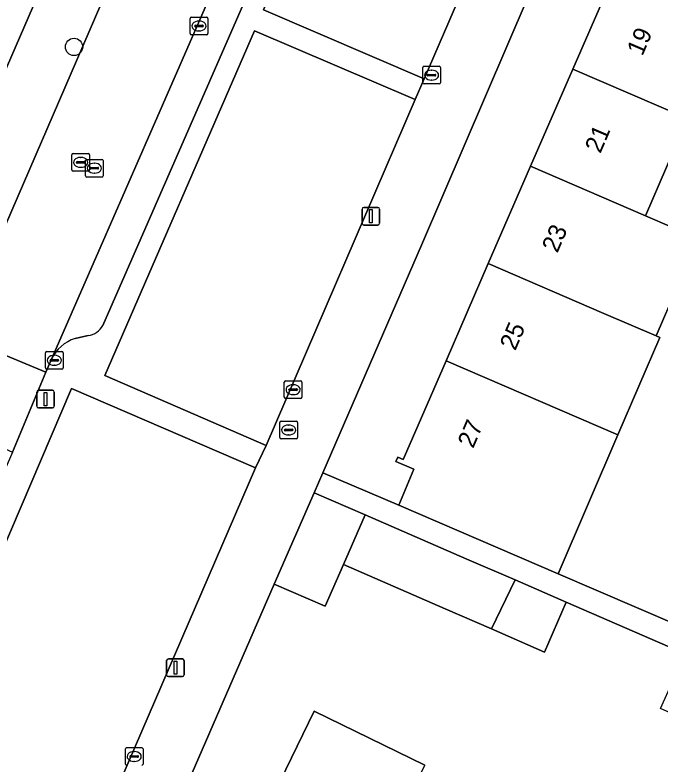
# Model space of a CAD drawing. Extents: x 162803 to 163818, y 381639 to 382475.
# Drawn here: x 163477.02 to 163513.48, y 381856.74 to 381899.11 of the extents above; entities that cross this region are included whole.
import ezdxf

# ---------------------------------------------------------------- set-up
doc = ezdxf.new("R2010")
doc.units = 0
for name, color, linetype in [('IMGEO_Boom', 7, 'Continuous'), ('IMGEO_Erf', 7, 'Continuous'), ('IMGEO_Groenvoorziening', 7, 'Continuous'), ('IMGEO_Kolk', 7, 'Continuous'), ('IMGEO_Lichtmast', 7, 'Continuous'), ('IMGEO_Muur', 7, 'Continuous'), ('IMGEO_Pand', 7, 'Continuous'), ('IMGEO_Pand_nummerreeks', 7, 'Continuous'), ('IMGEO_Parkeervlak_open', 7, 'Continuous'), ('IMGEO_Rijbaan_lokaal_open', 7, 'Continuous'), ('IMGEO_Rioolput', 7, 'Continuous'), ('IMGEO_Voetpad_open', 7, 'Continuous')]:
    doc.layers.add(name, color=color, linetype=linetype)

msp = doc.modelspace()

# ---------------------------------------------------------------- linework, layer by layer
at = {"layer": 'IMGEO_Boom'}
msp.add_circle((163480.353, 381897.304), 0.489, dxfattribs=at)
at = {"layer": 'IMGEO_Erf'}
for points in [[(163519.243, 381930.932), (163500, 381886.09), (163494.424, 381873.214), (163498.715, 381871.375), (163499.555, 381873.413), (163498.549, 381873.853), (163498.65, 381874.101), (163498.964, 381873.958), (163499.303, 381874.738), (163501.386, 381879.538), (163503.774, 381885.043), (163506.163, 381890.547), (163508.552, 381896.051), (163510.94, 381901.555), (163513.329, 381907.06), (163515.718, 381912.564), (163518.106, 381918.067), (163520.495, 381923.572), (163522.883, 381929.076), (163525.272, 381934.58)], [(163515.036, 381893.254), (163512.668, 381887.742), (163515.631, 381886.464), (163513.263, 381880.951), (163513.462, 381880.865), (163511.094, 381875.352), (163507.721, 381867.5), (163516.705, 381863.641)], [(163520.539, 381855.421), (163515.882, 381857.455), (163516.415, 381858.58), (163513.5, 381859.876), (163514.902, 381862.966), (163508.182, 381865.902), (163506.943, 381863.074), (163503.951, 381864.381), (163501.343, 381865.52), (163495.589, 381868.033), (163494.56, 381865.665), (163491.67, 381866.92), (163484.337, 381850.044), (163485.392, 381849.505), (163500, 381842.042), (163513.095, 381835.57), (163526.577, 381829.233)], [(163489.774, 381851.19), (163493.935, 381859.72), (163500.192, 381856.669)]]:
    msp.add_lwpolyline(points, dxfattribs=at)
msp.add_lwpolyline([(163479.77, 381903.625), (163476.457, 381905.086), (163476.35, 381904.843), (163476.029, 381904.985), (163473.779, 381899.806), (163471.381, 381894.284), (163468.981, 381888.761), (163466.582, 381883.238), (163464.183, 381877.716), (163461.785, 381872.194), (163459.386, 381866.672), (163456.986, 381861.148), (163454.588, 381855.626), (163452.208, 381850.148), (163452.502, 381850.014), (163452.411, 381849.78), (163454.888, 381848.734), (163455.817, 381848.343)], close=True, dxfattribs=at)
at = {"layer": 'IMGEO_Groenvoorziening'}
for points in [[(163509.055, 381916.119), (163500.057, 381920.039), (163500, 381919.907), (163491.068, 381899.4), (163500.151, 381895.498)], [(163499.637, 381894.321), (163490.563, 381898.208), (163482.102, 381878.714), (163491.219, 381874.762)]]:
    msp.add_lwpolyline(points, close=True, dxfattribs=at)
for points in [[(163490.613, 381873.486), (163480.212, 381877.987), (163472.2, 381859.241)], [(163473.59, 381855.524), (163481.149, 381851.558), (163490.613, 381873.486)]]:
    msp.add_lwpolyline(points, dxfattribs=at)
at = {"layer": 'IMGEO_Kolk'}
for p, q in [((163486.918, 381898.059), (163486.918, 381898.911)), ((163486.993, 381898.985), (163487.845, 381898.985)), ((163487.406, 381898.765), (163487.431, 381898.765)), ((163487.919, 381898.911), (163487.919, 381898.059)), ((163487.177, 381898.479), (163487.177, 381898.491)), ((163487.615, 381898.442), (163487.217, 381898.442)), ((163487.22, 381898.528), (163487.618, 381898.528)), ((163487.429, 381898.205), (163487.404, 381898.205)), ((163487.661, 381898.491), (163487.661, 381898.479)), ((163487.845, 381897.985), (163486.993, 381897.985)), ((163500.064, 381895.279), (163500.064, 381896.131)), ((163500.139, 381896.205), (163500.991, 381896.205)), ((163501.065, 381896.131), (163501.065, 381895.279)), ((163500.323, 381895.699), (163500.323, 381895.711)), ((163500.761, 381895.662), (163500.363, 381895.662)), ((163500.366, 381895.748), (163500.764, 381895.748)), ((163500.552, 381895.985), (163500.577, 381895.985)), ((163500.807, 381895.711), (163500.807, 381895.699)), ((163500.991, 381895.205), (163500.139, 381895.205)), ((163500.575, 381895.425), (163500.55, 381895.425)), ((163478.74, 381879.151), (163478.74, 381880.003)), ((163478.815, 381880.077), (163479.667, 381880.077)), ((163479.741, 381880.003), (163479.741, 381879.151)), ((163478.999, 381879.571), (163478.999, 381879.583)), ((163479.437, 381879.534), (163479.039, 381879.534)), ((163479.042, 381879.62), (163479.44, 381879.62)), ((163479.228, 381879.857), (163479.253, 381879.857)), ((163479.483, 381879.583), (163479.483, 381879.571)), ((163479.667, 381879.077), (163478.815, 381879.077)), ((163479.251, 381879.297), (163479.226, 381879.297)), ((163492.239, 381877.486), (163492.239, 381878.338)), ((163492.314, 381878.412), (163493.166, 381878.412)), ((163493.24, 381878.338), (163493.24, 381877.486)), ((163492.498, 381877.906), (163492.498, 381877.918)), ((163492.936, 381877.869), (163492.538, 381877.869)), ((163492.541, 381877.955), (163492.939, 381877.955)), ((163492.727, 381878.192), (163492.752, 381878.192)), ((163492.982, 381877.918), (163492.982, 381877.906)), ((163493.166, 381877.412), (163492.314, 381877.412)), ((163492.75, 381877.632), (163492.725, 381877.632)), ((163483.254, 381856.74), (163483.254, 381857.592)), ((163483.329, 381857.666), (163484.181, 381857.666)), ((163484.255, 381857.592), (163484.255, 381856.74)), ((163483.513, 381857.16), (163483.513, 381857.172)), ((163483.951, 381857.123), (163483.553, 381857.123)), ((163483.556, 381857.209), (163483.954, 381857.209)), ((163483.742, 381857.446), (163483.767, 381857.446)), ((163483.997, 381857.172), (163483.997, 381857.16)), ((163483.765, 381856.886), (163483.74, 381856.886))]:
    msp.add_line(p, q, dxfattribs=at)
for points in [[(163486.918, 381898.059), (163486.918, 381898.911)], [(163486.993, 381898.985), (163487.845, 381898.985)], [(163487.919, 381898.911), (163487.919, 381898.059)], [(163487.845, 381897.985), (163486.993, 381897.985)], [(163500.064, 381895.279), (163500.064, 381896.131)], [(163500.139, 381896.205), (163500.991, 381896.205)], [(163501.065, 381896.131), (163501.065, 381895.279)], [(163500.991, 381895.205), (163500.139, 381895.205)], [(163478.74, 381879.151), (163478.74, 381880.003)], [(163478.815, 381880.077), (163479.667, 381880.077)], [(163479.741, 381880.003), (163479.741, 381879.151)], [(163479.667, 381879.077), (163478.815, 381879.077)], [(163492.239, 381877.486), (163492.239, 381878.338)], [(163492.314, 381878.412), (163493.166, 381878.412)], [(163493.24, 381878.338), (163493.24, 381877.486)], [(163493.166, 381877.412), (163492.314, 381877.412)], [(163483.254, 381856.74), (163483.254, 381857.592)], [(163483.329, 381857.666), (163484.181, 381857.666)], [(163484.255, 381857.592), (163484.255, 381856.74)]]:
    msp.add_lwpolyline(points, dxfattribs=at)
for centre, radius, start, end in [((163486.995, 381898.909), 0.0765, 91.552, 178.448), ((163486.995, 381898.909), 0.0765, 91.552, 178.448), ((163487.843, 381898.909), 0.0765, 1.552, 88.448), ((163487.843, 381898.909), 0.0765, 1.552, 88.448), ((163487.217, 381898.488), 0.0403, 85.8775, 175.7526), ((163487.214, 381898.478), 0.0366, 178.938, 274.7102), ((163487.618, 381898.485), 0.043, 264.8664, 352.4533), ((163487.622, 381898.49), 0.0386, 1.7309, 96.639), ((163486.995, 381898.061), 0.0765, 181.552, 268.448), ((163486.995, 381898.061), 0.0765, 181.552, 268.448), ((163487.843, 381898.061), 0.0765, 271.552, 358.448), ((163487.843, 381898.061), 0.0765, 271.552, 358.448), ((163500.141, 381896.129), 0.0765, 91.552, 178.448), ((163500.141, 381896.129), 0.0765, 91.552, 178.448), ((163500.989, 381896.129), 0.0765, 1.552, 88.448), ((163500.989, 381896.129), 0.0765, 1.552, 88.448), ((163500.363, 381895.708), 0.0403, 85.8775, 175.7526), ((163500.36, 381895.698), 0.0366, 178.938, 274.7102), ((163500.764, 381895.705), 0.043, 264.8664, 352.4533), ((163500.768, 381895.71), 0.0386, 1.7309, 96.639), ((163500.141, 381895.281), 0.0765, 181.552, 268.448), ((163500.141, 381895.281), 0.0765, 181.552, 268.448), ((163500.989, 381895.281), 0.0765, 271.552, 358.448), ((163500.989, 381895.281), 0.0765, 271.552, 358.448), ((163478.817, 381880.001), 0.0765, 91.552, 178.448), ((163478.817, 381880.001), 0.0765, 91.552, 178.448), ((163479.665, 381880.001), 0.0765, 1.552, 88.448), ((163479.665, 381880.001), 0.0765, 1.552, 88.448), ((163479.039, 381879.58), 0.0403, 85.8775, 175.7526), ((163479.036, 381879.57), 0.0366, 178.938, 274.7102), ((163479.44, 381879.577), 0.043, 264.8664, 352.4533), ((163479.444, 381879.582), 0.0386, 1.7309, 96.639), ((163478.817, 381879.153), 0.0765, 181.552, 268.448), ((163478.817, 381879.153), 0.0765, 181.552, 268.448), ((163479.665, 381879.153), 0.0765, 271.552, 358.448), ((163479.665, 381879.153), 0.0765, 271.552, 358.448), ((163492.316, 381878.336), 0.0765, 91.552, 178.448), ((163492.316, 381878.336), 0.0765, 91.552, 178.448), ((163493.164, 381878.336), 0.0765, 1.552, 88.448), ((163493.164, 381878.336), 0.0765, 1.552, 88.448), ((163492.538, 381877.915), 0.0403, 85.8775, 175.7526), ((163492.535, 381877.905), 0.0366, 178.938, 274.7102), ((163492.939, 381877.912), 0.043, 264.8664, 352.4533), ((163492.943, 381877.917), 0.0386, 1.7309, 96.639), ((163492.316, 381877.488), 0.0765, 181.552, 268.448), ((163492.316, 381877.488), 0.0765, 181.552, 268.448), ((163493.164, 381877.488), 0.0765, 271.552, 358.448), ((163493.164, 381877.488), 0.0765, 271.552, 358.448), ((163483.331, 381857.59), 0.0765, 91.552, 178.448), ((163483.331, 381857.59), 0.0765, 91.552, 178.448), ((163484.179, 381857.59), 0.0765, 1.552, 88.448), ((163484.179, 381857.59), 0.0765, 1.552, 88.448), ((163483.553, 381857.169), 0.0403, 85.8775, 175.7526), ((163483.55, 381857.159), 0.0366, 178.938, 274.7102), ((163483.954, 381857.166), 0.043, 264.8664, 352.4533), ((163483.958, 381857.171), 0.0386, 1.7309, 96.639), ((163483.331, 381856.742), 0.0765, 181.552, 268.448), ((163483.331, 381856.742), 0.0765, 181.552, 268.448), ((163484.179, 381856.742), 0.0765, 271.552, 358.448), ((163484.179, 381856.742), 0.0765, 271.552, 358.448)]:
    msp.add_arc(centre, radius, start, end, dxfattribs=at)
for centre, major_axis, ratio, start_param, end_param in [((163487.405, 381898.485), (-0.387, 0.002), 0.722429, 4.712389, 7.853982), ((163487.43, 381898.485), (-0.39, 0.002), 0.717154, 1.570796, 4.712389), ((163500.551, 381895.705), (-0.387, 0.002), 0.722429, 4.712389, 7.853982), ((163500.576, 381895.705), (-0.39, 0.002), 0.717154, 1.570796, 4.712389), ((163479.227, 381879.577), (-0.387, 0.002), 0.722429, 4.712389, 7.853982), ((163479.252, 381879.577), (-0.39, 0.002), 0.717154, 1.570796, 4.712389), ((163492.726, 381877.912), (-0.387, 0.002), 0.722429, 4.712389, 7.853982), ((163492.751, 381877.912), (-0.39, 0.002), 0.717154, 1.570796, 4.712389), ((163483.741, 381857.166), (-0.387, 0.002), 0.722429, 4.712389, 7.853982), ((163483.766, 381857.166), (-0.39, 0.002), 0.717154, 1.570796, 4.712389)]:
    msp.add_ellipse(centre, major_axis=major_axis, ratio=ratio, start_param=start_param, end_param=end_param, dxfattribs=at)
at = {"layer": 'IMGEO_Lichtmast'}
for p, q in [((163496.637, 381887.327), (163496.637, 381888.127)), ((163496.637, 381888.127), (163496.637, 381887.327)), ((163496.737, 381888.227), (163497.527, 381888.227)), ((163497.527, 381888.227), (163496.737, 381888.227)), ((163497.627, 381888.127), (163497.627, 381887.327)), ((163497.627, 381887.327), (163497.627, 381888.127)), ((163497.527, 381887.227), (163496.737, 381887.227)), ((163496.737, 381887.227), (163497.527, 381887.227)), ((163478.346, 381877.879), (163479.136, 381877.879)), ((163479.136, 381877.879), (163478.346, 381877.879)), ((163478.246, 381876.979), (163478.246, 381877.779)), ((163478.246, 381877.779), (163478.246, 381876.979)), ((163479.236, 381877.779), (163479.236, 381876.979)), ((163479.236, 381876.979), (163479.236, 381877.779)), ((163479.136, 381876.879), (163478.346, 381876.879)), ((163478.346, 381876.879), (163479.136, 381876.879)), ((163485.588, 381861.788), (163485.588, 381862.588)), ((163485.588, 381862.588), (163485.588, 381861.788)), ((163485.688, 381862.688), (163486.478, 381862.688)), ((163486.478, 381862.688), (163485.688, 381862.688)), ((163486.578, 381862.588), (163486.578, 381861.788)), ((163486.578, 381861.788), (163486.578, 381862.588)), ((163486.478, 381861.688), (163485.688, 381861.688)), ((163485.688, 381861.688), (163486.478, 381861.688))]:
    msp.add_line(p, q, dxfattribs=at)
for points in [[(163497.057, 381888.102), (163497.207, 381888.102), (163497.207, 381887.352), (163497.057, 381887.352), (163497.057, 381888.102)], [(163478.666, 381877.754), (163478.816, 381877.754), (163478.816, 381877.004), (163478.666, 381877.004), (163478.666, 381877.754)], [(163486.008, 381862.563), (163486.158, 381862.563), (163486.158, 381861.813), (163486.008, 381861.813), (163486.008, 381862.563)]]:
    msp.add_lwpolyline(points, dxfattribs=at)
for centre, start, end in [((163496.737, 381888.127), 90, 180), ((163496.737, 381888.127), 90, 180), ((163497.527, 381888.127), 0, 90), ((163497.527, 381888.127), 360, 90), ((163496.737, 381887.327), 180, 270), ((163496.737, 381887.327), 180, 270), ((163497.527, 381887.327), 270, 0), ((163497.527, 381887.327), 270, 0), ((163478.346, 381877.779), 90, 180), ((163478.346, 381877.779), 90, 180), ((163479.136, 381877.779), 0, 90), ((163479.136, 381877.779), 360, 90), ((163478.346, 381876.979), 180, 270), ((163478.346, 381876.979), 180, 270), ((163479.136, 381876.979), 270, 0), ((163479.136, 381876.979), 270, 0), ((163485.688, 381862.588), 90, 180), ((163485.688, 381862.588), 90, 180), ((163486.478, 381862.588), 0, 90), ((163486.478, 381862.588), 360, 90), ((163485.688, 381861.788), 180, 270), ((163485.688, 381861.788), 180, 270), ((163486.478, 381861.788), 270, 0), ((163486.478, 381861.788), 270, 0)]:
    msp.add_arc(centre, 0.1, start, end, dxfattribs=at)
at = {"layer": 'IMGEO_Muur'}
msp.add_lwpolyline([(163484.337, 381850.044), (163491.67, 381866.92)], dxfattribs=at)
at = {"layer": 'IMGEO_Pand'}
for points in [[(163510.94, 381901.555), (163508.552, 381896.051), (163515.036, 381893.254), (163517.404, 381898.767)], [(163506.163, 381890.547), (163512.668, 381887.742), (163515.036, 381893.254), (163508.552, 381896.051)], [(163512.668, 381887.742), (163506.163, 381890.547), (163503.774, 381885.043), (163510.3, 381882.228), (163513.263, 381880.951), (163515.631, 381886.464)], [(163513.462, 381880.865), (163513.263, 381880.951), (163510.3, 381882.228), (163503.774, 381885.043), (163501.386, 381879.538), (163511.094, 381875.352)], [(163501.386, 381879.538), (163499.303, 381874.738), (163498.964, 381873.958), (163498.65, 381874.101), (163498.549, 381873.853), (163499.555, 381873.413), (163498.715, 381871.375), (163507.721, 381867.5), (163511.094, 381875.352)], [(163496.807, 381870.835), (163493.933, 381872.081), (163491.67, 381866.92), (163494.56, 381865.665), (163495.589, 381868.033)], [(163505.301, 381867.151), (163502.569, 381868.336), (163496.807, 381870.835), (163495.589, 381868.033), (163501.343, 381865.52), (163503.951, 381864.381)], [(163508.182, 381865.902), (163505.301, 381867.151), (163503.951, 381864.381), (163506.943, 381863.074)], [(163496.033, 381848.136), (163500.192, 381856.669), (163493.935, 381859.72), (163489.774, 381851.19), (163490.072, 381851.044), (163490.217, 381851.341), (163496.036, 381848.502), (163495.891, 381848.205)]]:
    msp.add_lwpolyline(points, close=True, dxfattribs=at)
at = {"layer": 'IMGEO_Parkeervlak_open'}
for points in [[(163507.596, 381944.931), (163500, 381927.548), (163479.083, 381879.633)], [(163481.976, 381881.552), (163500, 381922.776)], [(163480.416, 381880.805), (163481.152, 381880.978)]]:
    msp.add_lwpolyline(points, dxfattribs=at)
for centre, radius, start, end in [((163481.009, 381882.062), 1.094, 277.5334, 332.1888), ((163481.05, 381878.74), 2.16, 107.0601, 155.585)]:
    msp.add_arc(centre, radius, start, end, dxfattribs=at)
at = {"layer": 'IMGEO_Rijbaan_lokaal_open'}
msp.add_lwpolyline([(163506.631, 381957.599), (163506.931, 381957.471), (163500, 381941.254), (163497.664, 381936.015), (163490.346, 381919.3), (163485.434, 381907.955), (163483.908, 381904.429), (163473.773, 381880.987), (163478.759, 381878.905), (163479.083, 381879.633), (163500, 381927.548), (163507.596, 381944.931)], dxfattribs=at)
msp.add_lwpolyline([(163478.759, 381878.905), (163473.773, 381880.987), (163471.893, 381876.637), (163476.868, 381874.378)], close=True, dxfattribs=at)
at = {"layer": 'IMGEO_Rioolput'}
for p, q in [((163480.228, 381890.344), (163480.228, 381891.196)), ((163480.303, 381891.27), (163481.155, 381891.27)), ((163480.716, 381891.05), (163480.741, 381891.05)), ((163481.078, 381890.942), (163481.93, 381890.942)), ((163481.229, 381891.196), (163481.229, 381890.344)), ((163480.487, 381890.764), (163480.487, 381890.776)), ((163480.925, 381890.727), (163480.527, 381890.727)), ((163480.53, 381890.813), (163480.928, 381890.813)), ((163480.971, 381890.776), (163480.971, 381890.764)), ((163481.003, 381890.016), (163481.003, 381890.868)), ((163481.491, 381890.722), (163481.516, 381890.722)), ((163482.004, 381890.868), (163482.004, 381890.016)), ((163481.155, 381890.27), (163480.303, 381890.27)), ((163480.739, 381890.49), (163480.714, 381890.49)), ((163481.262, 381890.436), (163481.262, 381890.448)), ((163481.7, 381890.399), (163481.302, 381890.399)), ((163481.305, 381890.485), (163481.703, 381890.485)), ((163481.514, 381890.162), (163481.489, 381890.162)), ((163481.746, 381890.448), (163481.746, 381890.436)), ((163481.93, 381889.942), (163481.078, 381889.942)), ((163492.06, 381876.132), (163492.912, 381876.132)), ((163491.985, 381875.206), (163491.985, 381876.058)), ((163492.473, 381875.912), (163492.498, 381875.912)), ((163492.986, 381876.058), (163492.986, 381875.206)), ((163492.244, 381875.626), (163492.244, 381875.638)), ((163492.682, 381875.589), (163492.284, 381875.589)), ((163492.287, 381875.675), (163492.685, 381875.675)), ((163492.496, 381875.352), (163492.471, 381875.352)), ((163492.728, 381875.638), (163492.728, 381875.626)), ((163492.912, 381875.132), (163492.06, 381875.132))]:
    msp.add_line(p, q, dxfattribs=at)
for points in [[(163480.228, 381890.344), (163480.228, 381891.196)], [(163480.303, 381891.27), (163481.155, 381891.27)], [(163481.078, 381890.942), (163481.93, 381890.942)], [(163481.229, 381891.196), (163481.229, 381890.344)], [(163481.003, 381890.016), (163481.003, 381890.868)], [(163482.004, 381890.868), (163482.004, 381890.016)], [(163481.155, 381890.27), (163480.303, 381890.27)], [(163481.93, 381889.942), (163481.078, 381889.942)], [(163492.06, 381876.132), (163492.912, 381876.132)], [(163491.985, 381875.206), (163491.985, 381876.058)], [(163492.986, 381876.058), (163492.986, 381875.206)], [(163492.912, 381875.132), (163492.06, 381875.132)]]:
    msp.add_lwpolyline(points, dxfattribs=at)
for centre, radius, start, end in [((163480.305, 381891.194), 0.0765, 91.552, 178.448), ((163480.305, 381891.194), 0.0765, 91.552, 178.448), ((163481.08, 381890.866), 0.0765, 91.552, 178.448), ((163481.08, 381890.866), 0.0765, 91.552, 178.448), ((163481.153, 381891.194), 0.0765, 1.552, 88.448), ((163481.153, 381891.194), 0.0765, 1.552, 88.448), ((163481.928, 381890.866), 0.0765, 1.552, 88.448), ((163481.928, 381890.866), 0.0765, 1.552, 88.448), ((163480.527, 381890.773), 0.0403, 85.8775, 175.7526), ((163480.524, 381890.763), 0.0366, 178.938, 274.7102), ((163480.928, 381890.77), 0.043, 264.8664, 352.4533), ((163480.932, 381890.775), 0.0386, 1.7309, 96.639), ((163480.305, 381890.346), 0.0765, 181.552, 268.448), ((163480.305, 381890.346), 0.0765, 181.552, 268.448), ((163481.153, 381890.346), 0.0765, 271.552, 358.448), ((163481.153, 381890.346), 0.0765, 271.552, 358.448), ((163481.302, 381890.445), 0.0403, 85.8775, 175.7526), ((163481.299, 381890.435), 0.0366, 178.938, 274.7102), ((163481.703, 381890.442), 0.043, 264.8664, 352.4533), ((163481.707, 381890.447), 0.0386, 1.7309, 96.639), ((163481.08, 381890.018), 0.0765, 181.552, 268.448), ((163481.08, 381890.018), 0.0765, 181.552, 268.448), ((163481.928, 381890.018), 0.0765, 271.552, 358.448), ((163481.928, 381890.018), 0.0765, 271.552, 358.448), ((163492.062, 381876.056), 0.0765, 91.552, 178.448), ((163492.062, 381876.056), 0.0765, 91.552, 178.448), ((163492.91, 381876.056), 0.0765, 1.552, 88.448), ((163492.91, 381876.056), 0.0765, 1.552, 88.448), ((163492.284, 381875.635), 0.0403, 85.8775, 175.7526), ((163492.281, 381875.625), 0.0366, 178.938, 274.7102), ((163492.685, 381875.632), 0.043, 264.8664, 352.4533), ((163492.689, 381875.637), 0.0386, 1.7309, 96.639), ((163492.062, 381875.208), 0.0765, 181.552, 268.448), ((163492.062, 381875.208), 0.0765, 181.552, 268.448), ((163492.91, 381875.208), 0.0765, 271.552, 358.448), ((163492.91, 381875.208), 0.0765, 271.552, 358.448)]:
    msp.add_arc(centre, radius, start, end, dxfattribs=at)
for centre, major_axis, ratio, start_param, end_param in [((163480.715, 381890.77), (-0.387, 0.002), 0.722429, 4.712389, 7.853982), ((163480.74, 381890.77), (-0.39, 0.002), 0.717154, 1.570796, 4.712389), ((163481.49, 381890.442), (-0.387, 0.002), 0.722429, 4.712389, 7.853982), ((163481.515, 381890.442), (-0.39, 0.002), 0.717154, 1.570796, 4.712389), ((163492.472, 381875.632), (-0.387, 0.002), 0.722429, 4.712389, 7.853982), ((163492.497, 381875.632), (-0.39, 0.002), 0.717154, 1.570796, 4.712389)]:
    msp.add_ellipse(centre, major_axis=major_axis, ratio=ratio, start_param=start_param, end_param=end_param, dxfattribs=at)
at = {"layer": 'IMGEO_Voetpad_open'}
msp.add_lwpolyline([(163519.243, 381930.932), (163529.964, 381955.392), (163526.779, 381956.619), (163519.238, 381939.395), (163518.696, 381938.177), (163509.58, 381917.268), (163509.055, 381916.119), (163500.151, 381895.498), (163499.637, 381894.321), (163491.219, 381874.762), (163490.613, 381873.486), (163481.149, 381851.558), (163484.337, 381850.044), (163491.67, 381866.92), (163493.933, 381872.081), (163494.424, 381873.214), (163500, 381886.09)], close=True, dxfattribs=at)
for points in [[(163508.054, 381941.197), (163500, 381922.776), (163481.976, 381881.552)], [(163472.2, 381859.241), (163480.212, 381877.987), (163490.613, 381873.486), (163491.219, 381874.762), (163482.102, 381878.714), (163490.563, 381898.208), (163499.637, 381894.321), (163500.151, 381895.498), (163491.068, 381899.4), (163500, 381919.907), (163500.057, 381920.039), (163509.055, 381916.119), (163509.58, 381917.268), (163500.592, 381921.31)], [(163486.887, 381920.052), (163484.202, 381913.856), (163480.407, 381905.096), (163479.77, 381903.625), (163455.817, 381848.343), (163451.387, 381838.119), (163454.618, 381836.679), (163471.893, 381876.637)], [(163471.893, 381876.637), (163473.773, 381880.987), (163483.908, 381904.429), (163483.449, 381904.627), (163484.976, 381908.153), (163485.434, 381907.955), (163490.346, 381919.3)], [(163481.152, 381880.978), (163480.416, 381880.805)], [(163479.083, 381879.633), (163478.759, 381878.905), (163476.868, 381874.378), (163469.867, 381858.162)], [(163516.705, 381863.641), (163507.721, 381867.5), (163498.715, 381871.375), (163494.424, 381873.214), (163493.933, 381872.081), (163496.807, 381870.835), (163502.569, 381868.336), (163505.301, 381867.151), (163508.182, 381865.902), (163514.902, 381862.966)]]:
    msp.add_lwpolyline(points, dxfattribs=at)
for centre, radius, start, end in [((163481.009, 381882.062), 1.094, 277.5334, 332.1888), ((163481.05, 381878.74), 2.16, 107.0601, 155.585)]:
    msp.add_arc(centre, radius, start, end, dxfattribs=at)

# ---------------------------------------------------------------- texts
at = {"layer": 'IMGEO_Pand_nummerreeks'}
for s, rotation, p in [('19', 66.6825, (163512.481, 381896.743)), ('21', 66.6825, (163510.108, 381891.236)), ('23', 66.6808, (163507.679, 381885.605)), ('25', 66.6808, (163505.297, 381880.077)), ('27', 66.6825, (163502.915, 381874.55))]:
    msp.add_text(s, height=1, rotation=rotation, dxfattribs=at).set_placement(p)

doc.saveas('drawing.dxf')
